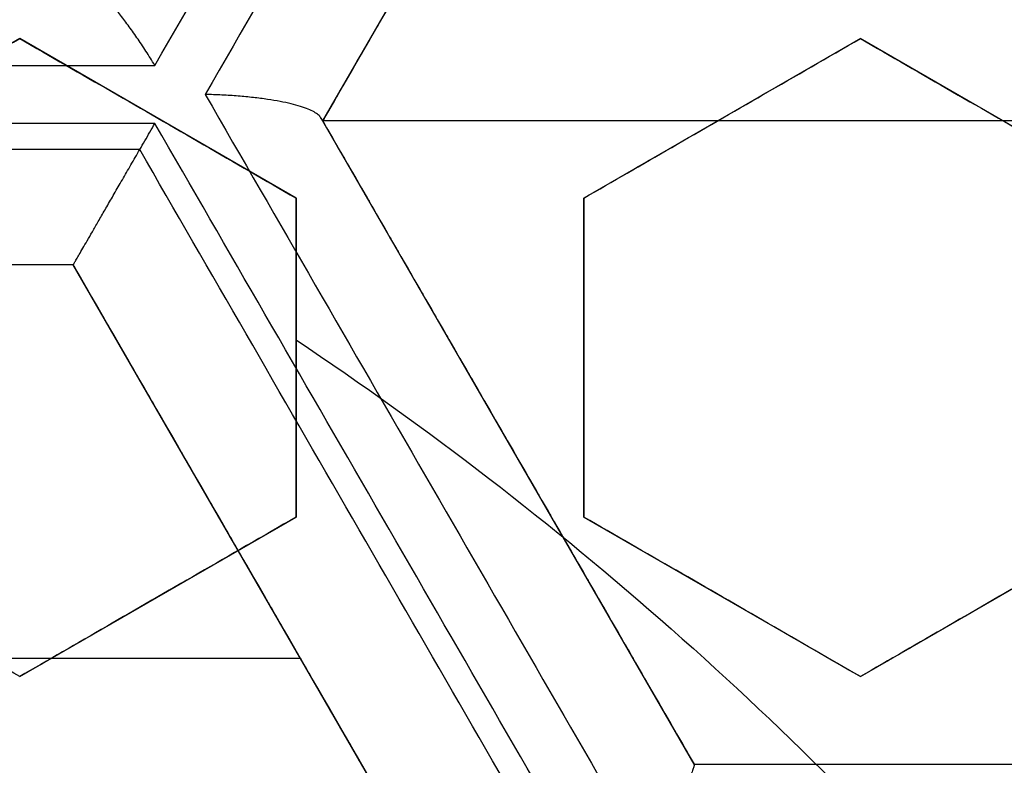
# Model space of a CAD drawing. Header units: centimetres. Extents: x -10 to 8.9, y -29.1 to -8.
# Tile 676 of 1035: x -6.404 to -6.3185, y -27.9875 to -27.9228. Entities that reach past the tile are written whole.
import ezdxf

# ---------------------------------------------------------------- set-up
doc = ezdxf.new("R2010")
doc.units = ezdxf.units.CM
doc.layers.add('Default', color=7, linetype='Continuous', true_color=0x000000)

msp = doc.modelspace()

# ---------------------------------------------------------------- linework, layer by layer
at = {"layer": 'Default'}
for p, q in [((-6.345448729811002, -27.87570680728, -1.1776682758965), (-6.37769872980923, -27.93156544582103, -1.1776682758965)), ((-6.403999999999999, -27.92440776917, 0.24084707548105), (-6.42799999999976, -27.93826417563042, 0.24084707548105)), ((-6.379999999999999, -27.93826417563, 0.2367202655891), (-6.403999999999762, -27.92440776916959, 0.2367202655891)), ((-6.330999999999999, -27.92440776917, 0.2268820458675), (-6.35499999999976, -27.93826417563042, 0.2268820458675)), ((-6.306999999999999, -27.93826417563, 0.2213469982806), (-6.330999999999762, -27.92440776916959, 0.2213469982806)), ((-6.39199999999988, -27.9313359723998, 0.210169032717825), (-6.39199999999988, -27.9313359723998, 0.2633779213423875)), ((-6.248698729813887, -27.931565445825, -1.065), (-6.377698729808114, -27.931565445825, -1.065)), ((-6.377698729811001, -27.93156544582, -1.182178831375), (-6.345448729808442, -27.98742408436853, -1.182178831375)), ((-6.342999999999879, -27.93133597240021, 0.2002930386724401), (-6.342999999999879, -27.93133597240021, 0.2535019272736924)), ((-6.318999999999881, -27.9313359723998, 0.1948370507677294), (-6.318999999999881, -27.9313359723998, 0.2480459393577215)), ((-6.38, -27.96597698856, 0.24084707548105), (-6.38, -27.93826417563, 0.24084707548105)), ((-6.355, -27.93826417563, 0.2355198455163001), (-6.355, -27.96597698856, 0.2355198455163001)), ((-6.399349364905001, -27.94406544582, -1.182769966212), (-6.463849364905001, -27.94406544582, -1.182769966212)), ((-6.367099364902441, -27.99992408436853, -1.182769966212), (-6.399349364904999, -27.94406544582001, -1.182769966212)), ((-6.38, -27.952120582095, 0.2142783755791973), (-6.38, -27.952120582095, 0.2674872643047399)), ((-6.355, -27.952120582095, 0.2089562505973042), (-6.355, -27.952120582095, 0.2621651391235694)), ((-6.36164604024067, -27.95936951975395, -1.296480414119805), (-6.36164604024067, -27.95936951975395, -1.065)), ((-6.404000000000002, -27.97983339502, 0.2495724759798), (-6.380000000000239, -27.96597698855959, 0.2495724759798)), ((-6.355000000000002, -27.96597698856, 0.2384880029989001), (-6.33100000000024, -27.97983339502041, 0.2384880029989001)), ((-6.331000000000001, -27.97983339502, 0.2325956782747), (-6.307000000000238, -27.96597698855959, 0.2325956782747)), ((-6.38322436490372, -27.97199476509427, -1.297681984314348), (-6.38322436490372, -27.97199476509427, -1.065)), ((-6.39200000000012, -27.9729051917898, 0.2229915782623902), (-6.39200000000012, -27.9729051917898, 0.2762004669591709)), ((-6.343000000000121, -27.97290519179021, 0.2119912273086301), (-6.343000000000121, -27.97290519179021, 0.2652001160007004)), ((-6.31900000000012, -27.9729051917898, 0.2059985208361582), (-6.31900000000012, -27.9729051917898, 0.259207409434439)), ((-6.379615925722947, -27.978244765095, -1.065), (-6.483582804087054, -27.978244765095, -1.065)), ((-6.345448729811, -27.98742408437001, -1.181881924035), (-6.280948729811, -27.98742408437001, -1.181881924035))]:
    msp.add_line(p, q, dxfattribs=at)
at = {"layer": 'Default', "extrusion": (0, 0, -1)}
for centre, radius, start, end in [((6.550000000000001, -28.205, -0.45), 0.9, 90, 270), ((6.550000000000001, -28.205, 0.3399975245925), 0.8999999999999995, 90, 270), ((6.550000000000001, -28.205, 1.15), 0.8550000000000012, 90, 270), ((6.550000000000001, -28.205, 0.82), 0.8250000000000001, 0, 180), ((6.550000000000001, -28.205, 1.03), 0.82, 0, 180), ((6.550000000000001, -28.205, 1.005), 0.795, 0, 180), ((6.550000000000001, -28.205, 1.005), 0.7825000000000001, 0, 180), ((6.550000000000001, -28.205, 0.5348786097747), 0.7584500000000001, 90, 180), ((6.550000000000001, -28.205, 0.895), 0.7575000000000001, 0, 180), ((6.550000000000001, -28.205, -0.2075), 0.75, 0, 180), ((6.550000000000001, -28.205, -0.2075), 0.7025000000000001, 0, 180), ((6.550000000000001, -28.205, -0.1825), 0.6775000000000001, 0, 180), ((6.550000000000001, -28.205, -0.1725), 0.6774999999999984, 0, 180), ((6.550000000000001, -28.205, -0.2), 0.6725, 0, 180), ((6.550000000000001, -28.205, -0.1625), 0.6725, 0, 180), ((6.550000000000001, -28.205, -0.2), 0.6367740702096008, 0, 180), ((6.550000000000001, -28.205, -0.1809807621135), 0.6125, 0, 180), ((6.550000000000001, -28.205, -0.195), 0.6075000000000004, 0, 180), ((6.550000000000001, -28.205, -0.1625), 0.6075, 0, 180), ((6.550000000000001, -28.205, 1.24), 0.6075, 0, 180), ((6.550000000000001, -28.205, 1.220980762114), 0.6075, 0, 180), ((6.550000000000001, -28.205, -0.4), 0.5999999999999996, 90, 270), ((6.550000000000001, -28.205, -0.18660444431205), 0.5500000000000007, 0, 180), ((6.550000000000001, -28.205, -0.2670254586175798), 0.3059784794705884, 123.7515214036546, 139.1643482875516), ((6.550000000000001, -28.205, -0.2344415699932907), 0.2493117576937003, 110.5247689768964, 129.4752310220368)]:
    msp.add_arc(centre, radius, start, end, dxfattribs=at)
at = {"layer": 'Default'}
for centre, radius, start, end in [((-6.550000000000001, -28.205, -0.82), 0.8349999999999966, 270, 90), ((-6.550000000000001, -28.205, -1.13), 0.8349999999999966, 270, 90), ((-6.550000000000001, -28.205, -0.9750000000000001), 0.8350000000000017, 270, 90), ((-6.550000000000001, -28.205, -0.845), 0.8250000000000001, 0, 180), ((-6.550000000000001, -28.205, -0.8325), 0.8249999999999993, 0, 180), ((-6.550000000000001, -28.205, -0.87), 0.8, 0, 180), ((-6.550000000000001, -28.205, -0.87), 0.7825000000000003, 0, 180), ((-6.550000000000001, -28.205, 0.35), 0.775, 270, 90), ((-6.550000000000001, -28.205, -0.1486250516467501), 0.7749999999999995, 270, 90), ((-6.550000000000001, -28.205, -0.9800000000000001), 0.7575000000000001, 0, 180), ((-6.550000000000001, -28.205, -0.9375), 0.7575000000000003, 0, 180), ((-6.550000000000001, -28.205, -0.53), 0.75, 0, 180), ((-6.550000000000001, -28.205, -0.1612499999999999), 0.75, 0, 74.77009621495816), ((-6.550000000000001, -28.205, 0.1625), 0.6775000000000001, 0, 180), ((-6.550000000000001, -28.205, 0.18125), 0.6724999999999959, 0, 180), ((-6.550000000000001, -28.205, -1.21), 0.67, 0, 180), ((-6.550000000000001, -28.205, -1.24), 0.6400000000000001, 0, 180), ((-6.549999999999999, -28.205, 0.2), 0.6367740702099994, 0, 180), ((-6.550000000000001, -28.205, 0.1625), 0.6231698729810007, 0, 180), ((-6.550000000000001, -28.205, 0.17875), 0.6074999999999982, 0, 180), ((-6.550000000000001, -28.205, -1.230490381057), 0.6074999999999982, 0, 180), ((-6.550000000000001, -28.205, 0.45), 0.6000000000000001, 270, 90), ((-6.550000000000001, -28.205, 0.35), 0.6000000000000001, 270, 90), ((-6.550000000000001, -28.205, 0.195), 0.55, 0, 180), ((-6.550000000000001, -28.205, 0.1782088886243), 0.55, 0, 180)]:
    msp.add_arc(centre, radius, start, end, dxfattribs=at)
at = {"layer": 'Default', "extrusion": (0.8660254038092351, -0.4999999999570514, -2.029222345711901e-10)}
msp.add_arc((-27.70124651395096, -0.1449999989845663, 8.427512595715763), 1.19999735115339, 285.4583052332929, 289.2956203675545, dxfattribs=at)
at = {"layer": 'Default', "extrusion": (-0.8660254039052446, 0.4999999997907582, 8.163752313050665e-10)}
msp.add_arc((27.70124651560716, -0.1449999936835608, -8.432554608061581), 1.199997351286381, 250.7043796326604, 254.5416947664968, dxfattribs=at)
at = {"layer": 'Default', "extrusion": (-0.8660254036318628, 0.500000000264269, -8.936686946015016e-10)}
msp.add_arc((27.70124651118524, -0.1450000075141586, -8.442533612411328), 1.18999737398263, 250.973880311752, 254.253077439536, dxfattribs=at)
at = {"layer": 'Default', "extrusion": (0, -1, 0)}
for centre, radius, start, end in [((-6.549999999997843, -0.1450000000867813, 27.92674666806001), 1.167293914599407, 273.9816108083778, 277.7662461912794), ((-6.5499999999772, -0.1450000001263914, 27.98742408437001), 1.171756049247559, 280.0535273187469, 283.2982842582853), ((-6.550000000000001, -0.145, 27.98742408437), 1.171756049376, 280.0535273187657, 283.2982842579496)]:
    msp.add_arc(centre, radius, start, end, dxfattribs=at)
at = {"layer": 'Default', "extrusion": (-0.8660254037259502, -0.5000000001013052, 1.001897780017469e-09)}
msp.add_arc((21.15124651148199, -0.1450000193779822, 19.49671306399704), 1.16729391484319, 262.2337538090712, 266.0183891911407, dxfattribs=at)
at = {"layer": 'Default', "extrusion": (0, 1, 0)}
for centre, radius, start, end in [((6.549999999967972, -0.1450000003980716, -27.93178868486), 1.168484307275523, 262.2417144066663, 266.0224519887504), ((6.550000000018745, -0.1449999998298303, -27.94406544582), 1.158746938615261, 262.5297327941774, 265.7362332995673)]:
    msp.add_arc(centre, radius, start, end, dxfattribs=at)
at = {"layer": 'Default', "extrusion": (0.8660254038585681, 0.499999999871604, 9.432287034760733e-10)}
msp.add_arc((-21.15124651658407, -0.144999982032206, -19.50175507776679), 1.168484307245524, 273.9775480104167, 277.7582855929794, dxfattribs=at)
at = {"layer": 'Default', "extrusion": (-0.8660254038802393, -0.4999999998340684, -1.961973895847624e-09)}
msp.add_arc((21.15124651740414, -0.1449999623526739, 19.48903183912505), 1.157566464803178, 262.5066395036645, 265.7328634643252, dxfattribs=at)
at = {"layer": 'Default', "extrusion": (-0.8660254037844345, -0.5000000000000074, 0)}
msp.add_arc((21.15124651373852, -0.145, 19.48903184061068), 1.157566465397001, 262.5066395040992, 265.7328634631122, dxfattribs=at)
at = {"layer": 'Default', "extrusion": (3.22347244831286e-07, 0.9999999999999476, 3.312438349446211e-08)}
msp.add_arc((6.549990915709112, -0.1449989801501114, -27.93406754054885), 1.168747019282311, 262.3085032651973, 265.9581269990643, dxfattribs=at)
at = {"layer": 'Default', "extrusion": (0.8660252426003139, 0.5000002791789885, 3.312371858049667e-08)}
msp.add_arc((-21.15124016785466, -0.1449990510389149, -19.50403864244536), 1.168747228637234, 274.0418733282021, 277.6914964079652, dxfattribs=at)
at = {"layer": 'Default', "extrusion": (0.8660254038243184, 0.4999999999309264, 3.308344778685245e-10)}
msp.add_arc((-21.15124651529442, -0.1449999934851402, -19.51403183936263), 1.158746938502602, 274.2637666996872, 277.4702672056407, dxfattribs=at)
at = {"layer": 'Default', "extrusion": (0.8660254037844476, 0.4999999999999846, 0)}
msp.add_arc((-21.15124651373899, -0.145, -19.51403184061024), 1.158746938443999, 274.2637666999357, 275.3930190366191, dxfattribs=at)
at = {"layer": 'Default'}
for points, degree in [([(-6.550000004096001, -27.30500495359, -1.129995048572), (-6.537465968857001, -27.30500495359, -1.129995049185), (-6.512386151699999, -27.30552127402, -1.129973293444), (-6.474783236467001, -27.3078854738, -1.129982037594), (-6.437304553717, -27.31181799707, -1.129979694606), (-6.399970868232, -27.3173257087, -1.129980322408), (-6.362926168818, -27.32438806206, -1.129980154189), (-6.326197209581, -27.3329983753, -1.129980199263), (-6.289861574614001, -27.34314050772, -1.129980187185), (-6.254013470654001, -27.35478489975, -1.129980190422), (-6.218660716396, -27.36792869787, -1.129980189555), (-6.183898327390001, -27.38253814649, -1.129980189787), (-6.149770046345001, -27.39859430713, -1.129980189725), (-6.116350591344, -27.41606289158, -1.129980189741), (-6.083707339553, -27.43490588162, -1.129980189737), (-6.051859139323, -27.45511347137, -1.129980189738), (-6.020892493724, -27.47663251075, -1.129980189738), (-5.990848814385, -27.49943348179, -1.129980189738), (-5.961791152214, -27.52346942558, -1.129980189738), (-5.933780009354, -27.54868705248, -1.129980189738), (-5.906829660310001, -27.5750745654, -1.129980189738), (-5.881013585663, -27.60256235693, -1.129980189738), (-5.856368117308, -27.63111066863, -1.129980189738), (-5.832942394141, -27.66066372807, -1.129980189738), (-5.810787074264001, -27.69115373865, -1.129980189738), (-5.789912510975, -27.72256746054, -1.129980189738), (-5.770375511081, -27.75482271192, -1.129980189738), (-5.752204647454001, -27.78787084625, -1.129980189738), (-5.735435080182, -27.8216495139, -1.129980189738), (-5.720103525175, -27.8560794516, -1.129980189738), (-5.706216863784, -27.89114626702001, -1.129980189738), (-5.693813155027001, -27.92675906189, -1.129980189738), (-5.682910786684, -27.96286272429, -1.129980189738), (-5.673530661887, -27.99939085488, -1.129980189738), (-5.665692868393, -28.03625586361, -1.129980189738), (-5.659400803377, -28.07344306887, -1.129980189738), (-5.654672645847, -28.11085723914, -1.129980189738), (-5.651515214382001, -28.14843802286, -1.129980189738), (-5.649934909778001, -28.18611932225, -1.129980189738), (-5.649933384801, -28.22380820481, -1.129980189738), (-5.65151069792, -28.26149020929, -1.129980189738), (-5.654665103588, -28.29907102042, -1.129980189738), (-5.659390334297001, -28.33648606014, -1.129980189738), (-5.665679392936, -28.37367347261, -1.129980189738), (-5.673514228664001, -28.41053911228, -1.129980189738), (-5.68289159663, -28.447068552, -1.129980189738), (-5.693791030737, -28.48317285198, -1.129980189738), (-5.706192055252, -28.51878703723, -1.129980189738), (-5.720075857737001, -28.5538547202, -1.129980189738), (-5.735404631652, -28.58828579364, -1.129980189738), (-5.752171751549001, -28.62206623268, -1.129980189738), (-5.770339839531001, -28.65511550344, -1.129980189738), (-5.78987442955, -28.68737253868, -1.129980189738), (-5.810746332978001, -28.71878763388, -1.129980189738), (-5.832899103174, -28.74927924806, -1.129980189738), (-5.85632282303, -28.77883458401, -1.129980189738), (-5.880965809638, -28.80738458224, -1.129980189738), (-5.906779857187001, -28.83487458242, -1.129980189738), (-5.933727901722, -28.86126400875, -1.129980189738), (-5.961736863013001, -28.88648372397, -1.129980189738), (-5.990793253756, -28.9105224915, -1.129980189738), (-6.020835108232, -28.93332580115, -1.129980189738), (-6.051800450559, -28.95484754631, -1.129980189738), (-6.083647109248, -28.97505764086, -1.129980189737), (-6.116288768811, -28.99390313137, -1.129980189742), (-6.149707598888, -29.01137470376, -1.129980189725), (-6.183834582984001, -29.02743347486, -1.129980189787), (-6.218595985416, -29.04204567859, -1.129980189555), (-6.253947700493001, -29.05519220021, -1.129980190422), (-6.289795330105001, -29.06683951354, -1.129980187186), (-6.326131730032, -29.07698483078, -1.129980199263), (-6.36285948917, -29.08559773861, -1.12998015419), (-6.399900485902, -29.09266234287, -1.129980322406), (-6.437231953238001, -29.0981728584, -1.129979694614), (-6.47471667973, -29.10210911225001, -1.129982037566), (-6.512339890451, -29.1044772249, -1.129973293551), (-6.537448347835, -29.10499504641, -1.129995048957), (-6.549999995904, -29.10499504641, -1.129995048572)], 3), ([(-6.550000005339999, -27.32500645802, -1.149993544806), (-6.537651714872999, -27.32500645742, -1.149993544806), (-6.512986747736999, -27.32554459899, -1.150002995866), (-6.476051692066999, -27.32787036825, -1.14999919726), (-6.439276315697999, -27.33175223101, -1.150000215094), (-6.402654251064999, -27.33717969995, -1.149999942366), (-6.366301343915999, -27.34414129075, -1.150000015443), (-6.330232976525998, -27.35263500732, -1.149999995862), (-6.294592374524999, -27.36262965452, -1.150000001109), (-6.259531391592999, -27.37406902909, -1.149999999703), (-6.225026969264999, -27.3869473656, -1.15000000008), (-6.191106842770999, -27.40125022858, -1.149999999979), (-6.157777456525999, -27.41697696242, -1.150000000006), (-6.125134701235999, -27.43408646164, -1.149999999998), (-6.093256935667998, -27.45253472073, -1.15), (-6.062162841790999, -27.47231088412, -1.15), (-6.031930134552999, -27.49336665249, -1.15), (-6.002594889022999, -27.51567691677, -1.15), (-5.974227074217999, -27.53918966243, -1.15), (-5.946891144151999, -27.56384678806, -1.15), (-5.920598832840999, -27.58963664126, -1.15), (-5.895416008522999, -27.61649551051, -1.15), (-5.871372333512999, -27.64439091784, -1.15), (-5.848517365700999, -27.67326728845, -1.15), (-5.826900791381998, -27.7030584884, -1.15), (-5.806533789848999, -27.73375047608, -1.15), (-5.787472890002, -27.76526110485, -1.15), (-5.76974489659, -27.79754437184, -1.15), (-5.753383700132, -27.83054026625, -1.15), (-5.738424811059, -27.86417236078, -1.15), (-5.724875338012, -27.89842624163, -1.15), (-5.71277321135, -27.93321101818, -1.15), (-5.702135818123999, -27.96847408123, -1.15), (-5.692983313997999, -28.00415159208, -1.15), (-5.68533537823, -28.04015809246, -1.15), (-5.679195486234, -28.07647885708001, -1.15), (-5.674581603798, -28.11301879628, -1.15), (-5.67150000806, -28.14971971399, -1.15), (-5.669956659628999, -28.18652113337, -1.15), (-5.669953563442, -28.22333487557, -1.15), (-5.671491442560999, -28.26014682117, -1.15), (-5.674568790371, -28.29686076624, -1.15), (-5.679179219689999, -28.33341174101, -1.15), (-5.685316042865, -28.36974098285, -1.15), (-5.692961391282, -28.40575529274, -1.15), (-5.702112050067, -28.44144108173, -1.15), (-5.712748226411, -28.47671239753, -1.15), (-5.724850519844, -28.511507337, -1.15), (-5.738400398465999, -28.54576972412, -1.15), (-5.753358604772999, -28.57940639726, -1.15), (-5.769717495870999, -28.61240308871, -1.15), (-5.787441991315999, -28.6446852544, -1.15), (-5.806500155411, -28.6761964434, -1.15), (-5.826864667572, -28.70688945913, -1.15), (-5.848479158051, -28.73668231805, -1.15), (-5.871332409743, -28.76556074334, -1.15), (-5.895372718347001, -28.79345624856, -1.15), (-5.920549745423, -28.82031302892, -1.15), (-5.946837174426, -28.84610244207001, -1.15), (-5.974176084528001, -28.8707665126, -1.15), (-6.002558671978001, -28.89429476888, -1.15), (-6.031913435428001, -28.9166216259, -1.15), (-6.062165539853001, -28.9376912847, -1.15), (-6.093277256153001, -28.95747792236, -1.15), (-6.125171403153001, -28.97593404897, -1.149999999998), (-6.157830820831, -28.99304986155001, -1.150000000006), (-6.191177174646, -29.0087814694, -1.149999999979), (-6.225118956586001, -29.02308952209, -1.15000000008), (-6.25964571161, -29.03597120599, -1.149999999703), (-6.294721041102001, -29.04740944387, -1.150000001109), (-6.330363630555, -29.05739860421, -1.149999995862), (-6.366429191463, -29.06588597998, -1.150000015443), (-6.40278818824, -29.07284313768, -1.149999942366), (-6.439415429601, -29.07826537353, -1.150000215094), (-6.476180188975, -29.08214014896, -1.14999919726), (-6.513077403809, -29.08445837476, -1.150002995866), (-6.537686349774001, -29.08499354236, -1.149993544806), (-6.54999999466, -29.08499354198, -1.149993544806)], 3), ([(-6.549999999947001, -27.42838343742, -0.7616165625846), (-6.538747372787, -27.42824483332, -0.7617551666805), (-6.516204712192, -27.42845367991, -0.7620351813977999), (-6.482313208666, -27.43024072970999, -0.7624632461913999), (-6.448493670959, -27.43350371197, -0.7628974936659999), (-6.414786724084, -27.43824561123, -0.763337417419), (-6.381352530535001, -27.44444544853, -0.7637809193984), (-6.348201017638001, -27.45209983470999, -0.7642278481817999), (-6.315445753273, -27.46118216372, -0.764676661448), (-6.283108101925, -27.47168408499, -0.7651270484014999), (-6.251249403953, -27.48358745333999, -0.7655781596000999), (-6.219910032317, -27.49687984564, -0.766029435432), (-6.189177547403, -27.51152847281, -0.7664796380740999), (-6.159225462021, -27.52744172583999, -0.7669261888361), (-6.130017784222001, -27.54461827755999, -0.7673695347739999), (-6.101215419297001, -27.56329288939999, -0.7678150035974), (-6.073286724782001, -27.58321536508, -0.7682556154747), (-6.047409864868, -27.60344005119, -0.7686723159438), (-6.024707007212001, -27.6227118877, -0.7690451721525), (-6.004504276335, -27.64114310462, -0.7693833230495), (-5.984998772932, -27.66020157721, -0.7697151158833), (-5.965776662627, -27.68034635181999, -0.7700594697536), (-5.947249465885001, -27.70119728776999, -0.7704083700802), (-5.929608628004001, -27.72252886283, -0.7707584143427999), (-5.913139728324, -27.74390244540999, -0.7711027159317), (-5.896745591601, -27.76673460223, -0.7714641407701), (-5.879471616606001, -27.79280128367, -0.7718690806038), (-5.862185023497, -27.82140181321, -0.7723044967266), (-5.845650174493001, -27.85166194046, -0.7727558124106), (-5.830525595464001, -27.88248582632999, -0.7732063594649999), (-5.816816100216, -27.91378163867, -0.7736550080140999), (-5.804432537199, -27.94575507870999, -0.7741047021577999), (-5.793443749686, -27.97826360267, -0.7745533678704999), (-5.783885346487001, -28.01119863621, -0.7749995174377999), (-5.775776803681, -28.04447658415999, -0.7754420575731), (-5.769121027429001, -28.07806966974, -0.7758806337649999), (-5.763924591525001, -28.11195605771, -0.7763150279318), (-5.760204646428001, -28.14606329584, -0.7767440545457), (-5.75797080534, -28.18027120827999, -0.7771671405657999), (-5.757226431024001, -28.21470555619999, -0.7775824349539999), (-5.757979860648, -28.24925848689, -0.7780047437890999), (-5.760231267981, -28.28374168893, -0.7784336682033), (-5.763975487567, -28.31808767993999, -0.7788678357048), (-5.769197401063, -28.35219385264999, -0.7793060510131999), (-5.775894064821, -28.38605939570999, -0.7797482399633), (-5.784064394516, -28.41964983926, -0.7801939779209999), (-5.793686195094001, -28.45285785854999, -0.7806418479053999), (-5.804730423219, -28.48558927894, -0.781090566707), (-5.817164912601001, -28.51776854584, -0.7815390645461), (-5.830995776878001, -28.54941158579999, -0.7819875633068), (-5.846175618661, -28.5804064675, -0.7824344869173), (-5.862691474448, -28.61072888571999, -0.7828794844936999), (-5.880499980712, -28.64029706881, -0.7833213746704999), (-5.899571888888, -28.66906635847, -0.7837594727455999), (-5.91989141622, -28.69700629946, -0.7841934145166), (-5.941356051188, -28.72398166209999, -0.7846208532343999), (-5.963982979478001, -28.75002327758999, -0.7850431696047), (-5.987781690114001, -28.77512537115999, -0.7854569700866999), (-6.012782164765, -28.7993101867, -0.7858765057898), (-6.03884161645, -28.82242111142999, -0.7863039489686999), (-6.065837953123, -28.84435183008, -0.786736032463), (-6.093752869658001, -28.86509285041, -0.7871728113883), (-6.122529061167, -28.88460275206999, -0.7876132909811), (-6.15214747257, -28.90286625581, -0.7880571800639), (-6.18250003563, -28.91981717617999, -0.7885028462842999), (-6.213581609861, -28.93545322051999, -0.7889502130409), (-6.245293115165, -28.94972306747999, -0.7893978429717), (-6.277594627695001, -28.96261096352, -0.7898451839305), (-6.310433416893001, -28.97409375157, -0.790291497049), (-6.343717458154, -28.98414082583, -0.7907355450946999), (-6.377431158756, -28.99274659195, -0.7911771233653), (-6.411455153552, -28.99988067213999, -0.7916146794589), (-6.445763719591, -29.00553981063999, -0.7920479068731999), (-6.480290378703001, -29.00971218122, -0.7924759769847), (-6.515041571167, -29.01239375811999, -0.7928989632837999), (-6.538334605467, -29.01317723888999, -0.7931772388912), (-6.549999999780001, -29.01331529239, -0.7933152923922)], 3), ([(-6.550000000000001, -28.98, -0.6472501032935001), (-6.538733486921, -28.98, -0.6470307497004), (-6.516189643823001, -28.97950872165, -0.6465878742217), (-6.482389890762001, -28.97729300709, -0.6459119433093), (-6.448718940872, -28.97360204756, -0.6452266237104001), (-6.415286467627, -28.96845141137, -0.6445341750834), (-6.382136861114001, -28.9618541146, -0.6438355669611), (-6.349274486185, -28.95380935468, -0.6431308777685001), (-6.316821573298, -28.94434696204, -0.6424227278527), (-6.284787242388, -28.93346993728, -0.6417113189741), (-6.253280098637, -28.92121449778, -0.6409990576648), (-6.222324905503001, -28.90759197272, -0.6402865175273), (-6.191987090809, -28.89262837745, -0.6395751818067), (-6.162348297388, -28.87636610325, -0.6388669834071), (-6.133423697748, -28.85881215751, -0.6381622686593), (-6.1053183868, -28.84003103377, -0.6374636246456), (-6.07803369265, -28.82002363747, -0.6367710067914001), (-6.051669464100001, -28.7988625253, -0.6360872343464), (-6.026237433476, -28.77655854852, -0.6354115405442), (-6.001809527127, -28.75317251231, -0.6347498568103), (-5.978430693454, -28.72875070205, -0.6340883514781), (-5.956125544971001, -28.70331637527, -0.6334126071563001), (-5.934966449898, -28.67695331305, -0.6327288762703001), (-5.914960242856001, -28.6496691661, -0.6320362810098), (-5.896181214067, -28.62156563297, -0.6313376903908), (-5.878632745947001, -28.59264971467, -0.6306331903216), (-5.862367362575, -28.56300470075, -0.6299248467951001), (-5.847408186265, -28.53267528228, -0.629213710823), (-5.833784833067, -28.50171815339, -0.6285011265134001), (-5.821532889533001, -28.47022030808, -0.6277890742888), (-5.8106490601, -28.43816826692, -0.6270772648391), (-5.801170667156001, -28.40565376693, -0.6263677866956), (-5.793124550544, -28.37276766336, -0.6256626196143), (-5.786530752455, -28.33961176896, -0.6249639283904), (-5.78138744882, -28.30619858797, -0.6242718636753), (-5.777701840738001, -28.27254822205, -0.6235871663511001), (-5.775489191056, -28.23876096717, -0.6229108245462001), (-5.774754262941, -28.20494234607, -0.6222489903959), (-5.775493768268, -28.17114853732, -0.6215875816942), (-5.777706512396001, -28.13740264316, -0.6209120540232), (-5.781393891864, -28.10374893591, -0.6202272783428), (-5.786546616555, -28.07029563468, -0.6195343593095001), (-5.793145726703, -28.0371388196, -0.6188356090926), (-5.801183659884, -28.00430073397, -0.6181314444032), (-5.810652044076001, -27.97182316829, -0.6174227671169), (-5.821536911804, -27.93976765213, -0.6167108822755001), (-5.833799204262, -27.90824671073, -0.6159982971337), (-5.847421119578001, -27.87729763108, -0.615285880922), (-5.862376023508, -27.84697847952, -0.6145749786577), (-5.878652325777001, -27.8173156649, -0.613866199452), (-5.896211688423, -27.78838626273, -0.6131613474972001), (-5.914995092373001, -27.76028113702, -0.6124626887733), (-5.934999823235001, -27.73300334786, -0.6117702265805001), (-5.956160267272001, -27.70664206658, -0.6110865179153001), (-5.978475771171, -27.68119987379, -0.6104105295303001), (-6.001860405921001, -27.6567765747, -0.6097489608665), (-6.026289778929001, -27.63339360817, -0.6090872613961), (-6.051718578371, -27.61109628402, -0.6084116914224), (-6.078088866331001, -27.58993391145, -0.6077277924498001), (-6.105377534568, -27.56992754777, -0.6070351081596), (-6.133484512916, -27.55114909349, -0.6063364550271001), (-6.162412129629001, -27.53359698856, -0.6056316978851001), (-6.192055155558, -27.51733618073, -0.6049234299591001), (-6.222391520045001, -27.50237706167, -0.6042121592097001), (-6.253344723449, -27.48875867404, -0.6034996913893), (-6.284863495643, -27.47650207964, -0.6027871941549), (-6.316910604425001, -27.46562484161, -0.6020755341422), (-6.349366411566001, -27.45616608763, -0.6013673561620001), (-6.382222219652, -27.44812703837, -0.6006628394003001), (-6.415376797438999, -27.44153241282, -0.5999641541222), (-6.448824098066, -27.43638416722, -0.5992714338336), (-6.482460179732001, -27.43270175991, -0.5985868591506), (-6.516196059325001, -27.43049163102, -0.5979122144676), (-6.538732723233, -27.43, -0.5974694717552), (-6.550000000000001, -27.43, -0.5972501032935)], 3), ([(-6.345448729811, -27.87570680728, -1.065), (-6.361573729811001, -27.90363612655, -1.065), (-6.377698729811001, -27.93156544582, -1.065)], 2), ([(-6.392261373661, -27.92674666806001, -1.301587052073), (-6.392518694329, -27.92632462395, -1.301520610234), (-6.393037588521, -27.92549872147, -1.301334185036), (-6.393822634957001, -27.92432296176, -1.30089839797), (-6.394591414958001, -27.92324258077, -1.300323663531), (-6.395340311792, -27.92226026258, -1.299617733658), (-6.396051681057, -27.92139785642, -1.298800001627), (-6.396707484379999, -27.92067242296, -1.297901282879), (-6.397310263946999, -27.9200768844, -1.296927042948), (-6.397848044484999, -27.91961975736, -1.295903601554), (-6.398317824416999, -27.91929784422, -1.294848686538), (-6.398722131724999, -27.91910623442, -1.293763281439), (-6.398942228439, -27.91906544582, -1.293040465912), (-6.399040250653, -27.91906544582, -1.29268082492)], 3), ([(-6.428000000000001, -27.93826417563, 0.2184267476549), (-6.425496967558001, -27.93681904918, 0.2175694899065), (-6.420381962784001, -27.9338658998, 0.2158071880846), (-6.412405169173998, -27.92926049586, 0.2130266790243), (-6.406840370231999, -27.92604765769, 0.2110651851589), (-6.404, -27.92440776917, 0.2100585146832)], 3), ([(-6.428000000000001, -27.93826417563, 0.2716356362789), (-6.425493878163, -27.93681726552, 0.2707773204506), (-6.42037475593, -27.93386173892, 0.2690135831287), (-6.412397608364, -27.92925613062, 0.266232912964), (-6.406837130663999, -27.92604578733, 0.2642729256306), (-6.404, -27.92440776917, 0.2632674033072)], 3), ([(-6.404, -27.92440776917, 0.2632674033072), (-6.404, -27.92440776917, 0.2366629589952), (-6.404, -27.92440776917, 0.2100585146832)], 2), ([(-6.404, -27.92440776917, 0.2100585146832), (-6.401333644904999, -27.92594719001, 0.2101076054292), (-6.396000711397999, -27.9290261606, 0.2101731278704), (-6.387999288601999, -27.93364578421, 0.2101731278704), (-6.382666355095, -27.9367247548, 0.2101076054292), (-6.379999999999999, -27.93826417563, 0.2100585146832)], 3), ([(-6.404, -27.92440776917, 0.2632674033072), (-6.401333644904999, -27.92594719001, 0.2633164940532), (-6.396000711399, -27.9290261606, 0.263382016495), (-6.387999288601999, -27.93364578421, 0.263382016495), (-6.382666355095, -27.9367247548, 0.2633164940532), (-6.379999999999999, -27.93826417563, 0.2632674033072)], 3), ([(-6.355, -27.93826417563, 0.2049229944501), (-6.352525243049, -27.93683537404, 0.2039715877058), (-6.347447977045, -27.93390401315, 0.2020152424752), (-6.339471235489, -27.92929863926, 0.1989278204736), (-6.333868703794, -27.92606401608, 0.1967498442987), (-6.331, -27.92440776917, 0.1956322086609)], 3), ([(-6.355, -27.93826417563, 0.2581318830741), (-6.352523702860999, -27.93683448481, 0.2571798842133), (-6.347444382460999, -27.93390193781, 0.2552227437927), (-6.339467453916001, -27.92929645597, 0.2521352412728), (-6.333867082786, -27.92606308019, 0.2499581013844), (-6.331, -27.92440776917, 0.2488410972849)], 3), ([(-6.331, -27.92440776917, 0.2488410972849), (-6.331, -27.92440776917, 0.2222366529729), (-6.331, -27.92440776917, 0.1956322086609)], 2), ([(-6.331, -27.92440776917, 0.1956322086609), (-6.328329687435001, -27.92594947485, 0.1954765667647), (-6.322991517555, -27.92903146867, 0.1951368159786), (-6.314992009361, -27.93364998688, 0.1945430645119), (-6.309663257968, -27.93672654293, 0.1940919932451), (-6.307, -27.93826417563, 0.1938528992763)], 3), ([(-6.331, -27.92440776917, 0.2488410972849), (-6.328329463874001, -27.92594960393, 0.2486854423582), (-6.322990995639, -27.92903177, 0.2483456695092), (-6.314991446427, -27.93365031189, 0.2477519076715), (-6.309663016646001, -27.93672668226, 0.2473008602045), (-6.307, -27.93826417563, 0.2470617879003)], 3), ([(-6.377853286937, -27.93129774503, -1.29268082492), (-6.377902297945, -27.93121285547, -1.293040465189), (-6.378047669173, -27.93104264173, -1.2937632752), (-6.378415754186, -27.93078831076, -1.294848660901), (-6.378929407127, -27.93054243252, -1.295903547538), (-6.379594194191, -27.93030525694, -1.296927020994), (-6.38041133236, -27.93008100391, -1.297901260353), (-6.381367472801, -27.92987577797, -1.298799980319), (-6.382470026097, -27.92969091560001, -1.299617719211), (-6.383695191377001, -27.92953350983, -1.300323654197), (-6.385015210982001, -27.92940791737, -1.300898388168), (-6.386425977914, -27.92931592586, -1.301334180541), (-6.387400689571, -27.92927950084, -1.301520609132), (-6.38789485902, -27.92926767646, -1.301587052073)], 3), ([(-6.393575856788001, -27.93406543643, -1.303231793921), (-6.393429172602, -27.93381137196, -1.303211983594), (-6.393135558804, -27.93330281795, -1.303152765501), (-6.392695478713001, -27.93254057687, -1.303004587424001), (-6.392405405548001, -27.93203815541, -1.302866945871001), (-6.392261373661, -27.93178868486, -1.302788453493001)], 3), ([(-6.377698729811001, -27.93156544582, -1.290336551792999), (-6.377698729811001, -27.93156544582, -1.290609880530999), (-6.377710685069, -27.93154473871, -1.291147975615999), (-6.377762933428, -27.9314542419, -1.291930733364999), (-6.377819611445, -27.93135607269, -1.292433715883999), (-6.377853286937, -27.93129774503, -1.29268082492)], 3), ([(-6.377698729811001, -27.93156544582, -1.065), (-6.361573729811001, -27.959494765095, -1.065), (-6.345448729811, -27.98742408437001, -1.065)], 2), ([(-6.377698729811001, -27.93156544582, -1.290336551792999), (-6.377698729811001, -27.93156544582, -1.1776682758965), (-6.377698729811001, -27.93156544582, -1.065)], 2), ([(-6.399349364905, -27.94406544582, -1.293912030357), (-6.399349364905, -27.94406544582, -1.294295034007), (-6.399324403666, -27.94402221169, -1.295057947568), (-6.399211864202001, -27.94382728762, -1.29618108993), (-6.399026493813, -27.94350621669, -1.297260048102), (-6.398772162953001, -27.94306570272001, -1.298282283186), (-6.398443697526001, -27.94249678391, -1.299259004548), (-6.398043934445, -27.94180437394, -1.300164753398), (-6.397579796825, -27.941000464, -1.300979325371), (-6.397043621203, -27.94007178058, -1.301704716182), (-6.396442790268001, -27.93903111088, -1.302313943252), (-6.395793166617, -27.93790592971, -1.302784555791), (-6.395092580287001, -27.93669247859, -1.303110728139), (-6.394348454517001, -27.93540361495, -1.303274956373), (-6.39383539, -27.93451496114, -1.303266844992), (-6.393575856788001, -27.93406543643, -1.303231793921)], 3), ([(-6.379999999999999, -27.93826417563, 0.2100585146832), (-6.379999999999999, -27.94154021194, 0.2110640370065), (-6.379999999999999, -27.94796089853, 0.2130240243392), (-6.379999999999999, -27.95717211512, 0.2158046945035), (-6.379999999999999, -27.96308316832, 0.2175684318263), (-6.379999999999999, -27.96597698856, 0.2184267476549)], 3), ([(-6.379999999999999, -27.93826417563, 0.2100585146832), (-6.379999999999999, -27.93826417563, 0.2366629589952), (-6.379999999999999, -27.93826417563, 0.2632674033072)], 2), ([(-6.379999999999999, -27.93826417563, 0.2632674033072), (-6.379999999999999, -27.94154395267, 0.2642740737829), (-6.379999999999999, -27.947969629, 0.2662355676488), (-6.379999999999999, -27.95718043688, 0.269016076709), (-6.379999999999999, -27.96308673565, 0.2707783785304), (-6.379999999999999, -27.96597698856, 0.2716356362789)], 3), ([(-6.355, -27.93826417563, 0.2581318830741), (-6.355, -27.93826417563, 0.2315274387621), (-6.355, -27.93826417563, 0.2049229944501)], 2), ([(-6.355, -27.96597698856, 0.2129078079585), (-6.355, -27.96305654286, 0.2120841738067), (-6.355, -27.95710996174, 0.2103950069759), (-6.355, -27.94789455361, 0.2077404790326), (-6.355, -27.94151176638, 0.2058772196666), (-6.355, -27.93826417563, 0.2049229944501)], 3), ([(-6.355, -27.96597698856, 0.2661166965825), (-6.355, -27.96305307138, 0.2652920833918), (-6.355, -27.95710186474, 0.2636015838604), (-6.355, -27.94788610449, 0.2609469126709), (-6.355, -27.9415081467, 0.2590850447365), (-6.355, -27.93826417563, 0.2581318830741)], 3), ([(-6.399349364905, -27.94406544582, -1.065), (-6.431599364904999, -27.94406544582, -1.065), (-6.463849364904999, -27.94406544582, -1.065)], 2), ([(-6.399349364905, -27.94406544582, -1.065), (-6.399349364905, -27.94406544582, -1.1794560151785), (-6.399349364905, -27.94406544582, -1.293912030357)], 2), ([(-6.367099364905, -27.99992408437, -1.065), (-6.383224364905, -27.971994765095, -1.065), (-6.399349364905, -27.94406544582, -1.065)], 2), ([(-6.404, -27.97983339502, 0.2275093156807), (-6.406666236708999, -27.97829404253, 0.2275671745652), (-6.411999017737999, -27.97521515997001, 0.2276444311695), (-6.420000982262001, -27.9705952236, 0.2276444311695), (-6.425333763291, -27.96751634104, 0.2275671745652), (-6.428000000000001, -27.96597698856, 0.2275093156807)], 3), ([(-6.404, -27.97983339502, 0.2807182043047), (-6.406666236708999, -27.97829404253, 0.2807760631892), (-6.411999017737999, -27.97521515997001, 0.2808533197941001), (-6.420000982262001, -27.9705952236, 0.2808533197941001), (-6.425333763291, -27.96751634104, 0.2807760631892), (-6.428000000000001, -27.96597698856, 0.2807182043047)], 3), ([(-6.379999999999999, -27.96597698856, 0.2184267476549), (-6.382898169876, -27.96765024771, 0.2195344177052), (-6.388539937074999, -27.97090752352, 0.2216834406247), (-6.396507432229, -27.975507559, 0.2246978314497), (-6.401550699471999, -27.9784192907, 0.2265924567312), (-6.404, -27.97983339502, 0.2275093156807)], 3), ([(-6.379999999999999, -27.96597698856, 0.2716356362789), (-6.382901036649, -27.96765190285, 0.2727444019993), (-6.388546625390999, -27.97091138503, 0.2748948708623), (-6.396513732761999, -27.97551119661, 0.2779090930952), (-6.401553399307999, -27.97842084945, 0.2798023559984), (-6.404, -27.97983339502, 0.2807182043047)], 3), ([(-6.379999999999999, -27.96597698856, 0.2716356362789), (-6.379999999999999, -27.96597698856, 0.2450311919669), (-6.379999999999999, -27.96597698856, 0.2184267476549)], 2), ([(-6.355, -27.96597698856, 0.2661166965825), (-6.355, -27.96597698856, 0.2395122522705), (-6.355, -27.96597698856, 0.2129078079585)], 2), ([(-6.331, -27.97983339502, 0.2108593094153), (-6.333662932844, -27.97829595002, 0.2111339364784), (-6.338991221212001, -27.9752196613, 0.2116525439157), (-6.346990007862, -27.97060155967, 0.2123362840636), (-6.352329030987, -27.96751907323, 0.2127281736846), (-6.355, -27.96597698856, 0.2129078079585)], 3), ([(-6.331, -27.97983339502, 0.2640681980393), (-6.333663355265, -27.97829570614, 0.2643428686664), (-6.338992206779, -27.97521909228, 0.2648615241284), (-6.346990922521, -27.97060103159, 0.2655452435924), (-6.352329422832, -27.967518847, 0.265937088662), (-6.355, -27.96597698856, 0.2661166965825)], 3), ([(-6.307, -27.96597698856, 0.2011231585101), (-6.309848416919, -27.96762152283, 0.2022820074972), (-6.315424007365, -27.97084059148, 0.2045481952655), (-6.323414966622, -27.97545417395, 0.2077897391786), (-6.328511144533, -27.97839645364, 0.2098527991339), (-6.331, -27.97983339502, 0.2108593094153)], 3), ([(-6.307, -27.96597698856, 0.254332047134), (-6.309845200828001, -27.96761966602, 0.2554895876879), (-6.315416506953, -27.97083626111, 0.2577540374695), (-6.323407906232, -27.97545009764, 0.2609957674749), (-6.328508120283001, -27.97839470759, 0.2630604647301), (-6.331, -27.97983339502, 0.2640681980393)], 3), ([(-6.404, -27.97983339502, 0.2807182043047), (-6.404, -27.97983339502, 0.2541137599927), (-6.404, -27.97983339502, 0.2275093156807)], 2), ([(-6.331, -27.97983339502, 0.2640681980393), (-6.331, -27.97983339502, 0.2374637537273), (-6.331, -27.97983339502, 0.2108593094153)], 2), ([(-6.345438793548, -27.98744129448, -1.29935766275), (-6.345426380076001, -27.98746279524, -1.299727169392), (-6.345424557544, -27.98754633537, -1.300475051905), (-6.345496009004, -27.98780114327, -1.301614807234), (-6.345642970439, -27.9881839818, -1.302740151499), (-6.345868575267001, -27.98870018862, -1.303850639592), (-6.346175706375, -27.98935268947, -1.304928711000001), (-6.346560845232, -27.99013216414, -1.305946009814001), (-6.3470285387, -27.99104580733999, -1.306897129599), (-6.347570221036, -27.99207489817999, -1.307747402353), (-6.348173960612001, -27.99319622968, -1.308473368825), (-6.348838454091, -27.99440653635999, -1.309066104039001), (-6.349309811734, -27.99525015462, -1.309357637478), (-6.349551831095, -27.99567974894, -1.309476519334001)], 3), ([(-6.345448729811, -27.98742408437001, -1.065), (-6.313198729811, -27.98742408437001, -1.065), (-6.280948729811, -27.98742408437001, -1.065)], 2), ([(-6.345448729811, -27.98742408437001, -1.065), (-6.345448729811, -27.98742408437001, -1.181881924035), (-6.345448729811, -27.98742408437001, -1.29876384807)], 2), ([(-6.345438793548, -27.98744129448, -1.29935766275), (-6.345440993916, -27.98743748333, -1.299292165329), (-6.345444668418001, -27.98743111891, -1.299160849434), (-6.345447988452, -27.98742536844, -1.298962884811), (-6.345448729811, -27.98742408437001, -1.298830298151), (-6.345448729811, -27.98742408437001, -1.29876384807)], 3)]:
    msp.add_open_spline(points, degree=degree, dxfattribs=at)
for points, knots in [([(-5.978187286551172, -27.65671795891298, -0.8200013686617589), (-5.982028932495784, -27.65271221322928, -0.8198943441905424), (-6.0036866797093, -27.63059904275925, -0.8192981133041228), (-6.045434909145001, -27.592650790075, -0.8182125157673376), (-6.107814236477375, -27.54614199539, -0.81665422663), (-6.1750504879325, -27.505673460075, -0.8150551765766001), (-6.246341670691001, -27.47188979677, -0.8134306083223), (-6.320641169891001, -27.445368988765, -0.8118060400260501), (-6.396800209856, -27.42644239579, -0.8102069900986), (-6.473795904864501, -27.415221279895, -0.8086487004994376), (-6.550005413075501, -27.41158862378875, -0.8071806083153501), (-6.626214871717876, -27.415222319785, -0.8057125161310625), (-6.703210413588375, -27.42644448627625, -0.8041542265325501), (-6.779369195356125, -27.44537211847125, -0.8025551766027), (-6.853668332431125, -27.4718939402, -0.8009306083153), (-6.924959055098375, -27.50567857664, -0.7993060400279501), (-6.992194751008, -27.54614802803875, -0.7977069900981), (-7.054573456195, -27.59265767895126, -0.79614870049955), (-7.111030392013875, -27.64397726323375, -0.7946806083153), (-7.1623492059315, -27.700434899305, -0.7932125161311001), (-7.2088580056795, -27.762814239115, -0.7916542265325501), (-7.249326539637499, -27.83005048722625, -0.7900551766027), (-7.2831102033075, -27.90134167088, -0.7884306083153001), (-7.309631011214, -27.97564116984, -0.78680604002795), (-7.328557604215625, -28.05180020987, -0.7852069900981), (-7.339778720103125, -28.12879590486, -0.78364870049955), (-7.343411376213, -28.205005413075, -0.7821806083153), (-7.339777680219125, -28.28121487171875, -0.7807125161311), (-7.328555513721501, -28.358210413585, -0.77915422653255), (-7.314570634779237, -28.41448112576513, -0.7779727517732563), (-7.305021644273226, -28.4449068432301, -0.7773179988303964), (-7.303262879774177, -28.4503068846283, -0.7772012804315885)], [9.275203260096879, 9.275203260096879, 9.275203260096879, 9.275203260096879, 9.451340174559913, 10.25789556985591, 11.0644509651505, 11.8710063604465, 12.67756175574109, 13.48411715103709, 14.29067254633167, 15.09722794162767, 15.90378333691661, 16.71033873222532, 17.5168941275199, 18.32344952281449, 19.13000491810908, 19.93656031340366, 20.74311570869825, 21.54967110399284, 22.35622649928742, 23.16278189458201, 23.9693372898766, 24.77589268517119, 25.58244808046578, 26.38900347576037, 27.19555887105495, 28.00211426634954, 28.80866966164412, 29.61522505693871, 30.4217804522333, 31.228335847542, 31.40302071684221, 31.40302071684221, 31.40302071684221, 31.40302071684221]), ([(-6.550000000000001, -27.43, -0.662549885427), (-6.538709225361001, -27.43, -0.662769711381), (-6.516127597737, -27.43049355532, -0.6632133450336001), (-6.48231956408, -27.43271317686, -0.663889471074), (-6.448640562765, -27.43640787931, -0.6645749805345), (-6.415154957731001, -27.4415706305, -0.6652685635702), (-6.381926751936, -27.44819158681, -0.6659688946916), (-6.349019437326, -27.45625811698, -0.6666746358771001), (-6.316495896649, -27.46575482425, -0.6673844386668), (-6.28441829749, -27.47666356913, -0.6680969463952), (-6.252847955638, -27.48896350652, -0.6688107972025), (-6.221845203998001, -27.50263113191, -0.6695246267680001), (-6.191469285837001, -27.51764032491, -0.6702370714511), (-6.161778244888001, -27.53396239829, -0.6709467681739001), (-6.132828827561, -27.55156614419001, -0.6716523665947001), (-6.104676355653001, -27.57041790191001, -0.6723524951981), (-6.077374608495, -27.59048163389, -0.6730459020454), (-6.050975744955, -27.61171897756, -0.6737309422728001), (-6.025530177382, -27.6340893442, -0.6744075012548), (-6.00108657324, -27.65754989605, -0.6750698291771), (-5.977691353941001, -27.68205603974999, -0.6757333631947), (-5.955388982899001, -27.7075612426, -0.6764104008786), (-5.934222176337, -27.73401671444, -0.6770960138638), (-5.914231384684, -27.76137194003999, -0.6777898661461), (-5.895454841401, -27.78957464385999, -0.6784903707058), (-5.877928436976, -27.81857095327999, -0.6791962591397), (-5.861685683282, -27.84830545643, -0.6799061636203), (-5.846757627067, -27.87872134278, -0.6806187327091), (-5.833172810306, -27.90976047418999, -0.681332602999), (-5.820957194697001, -27.94136353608, -0.6820464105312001), (-5.810134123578, -27.97347013, -0.6827587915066), (-5.800724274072, -28.00601889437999, -0.6834683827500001), (-5.79274561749, -28.0389476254, -0.6841738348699), (-5.786213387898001, -28.07219337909, -0.6848737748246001), (-5.781140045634, -28.10569263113, -0.6855669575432), (-5.777535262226, -28.13938134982, -0.6862517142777), (-5.775449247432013, -28.17250677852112, -0.6869142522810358), (-5.77500000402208, -28.19439879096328, -0.6873422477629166), (-5.77500000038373, -28.205, -0.6875496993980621)], [-47.44373584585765, -47.44373584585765, -47.44373584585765, -47.44373584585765, -47.10485201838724, -46.76596819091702, -46.42708436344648, -46.08820053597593, -45.74931670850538, -45.41043288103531, -45.07154905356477, -44.73266522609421, -44.39378139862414, -44.0548975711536, -43.71601374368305, -43.3771299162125, -43.03824608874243, -42.69936226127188, -42.36047843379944, -42.02159460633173, -41.68271077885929, -41.34382695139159, -41.00494312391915, -40.66605929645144, -40.327175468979, -39.98829164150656, -39.64940781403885, -39.31052398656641, -38.97164015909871, -38.63275633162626, -38.29387250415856, -37.95498867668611, -37.61610484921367, -37.27722102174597, -36.93833719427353, -36.59945336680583, -36.26056953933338, -35.92168571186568, -35.58280188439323, -35.26461552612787, -35.26461552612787, -35.26461552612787, -35.26461552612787]), ([(-5.775000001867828, -28.205, -0.722249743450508), (-5.77500000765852, -28.19538759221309, -0.7220617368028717), (-5.775389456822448, -28.17445613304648, -0.7216529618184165), (-5.777295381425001, -28.142253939, -0.7210097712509), (-5.780785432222, -28.10846788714, -0.7203240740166), (-5.785752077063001, -28.07486692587, -0.7196297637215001), (-5.792185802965, -28.0415155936, -0.7189285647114), (-5.800074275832, -28.00847794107, -0.7182217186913), (-5.809402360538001, -27.97581743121, -0.7175106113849), (-5.820152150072, -27.94359680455, -0.7167966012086), (-5.832303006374, -27.91187794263, -0.7160810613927), (-5.845831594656, -27.88072176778, -0.7153653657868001), (-5.860711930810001, -27.85018811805, -0.7146508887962), (-5.8769154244, -27.82033564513, -0.7139390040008), (-5.89441094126, -27.79122168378, -0.7132310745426), (-5.913164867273, -27.76290213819, -0.7125284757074), (-5.933141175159, -27.7354313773, -0.7118324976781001), (-5.954301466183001, -27.70886216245, -0.7111446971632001), (-5.976605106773, -27.68324547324, -0.7104655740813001), (-6.000009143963, -27.65863058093, -0.7097994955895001), (-6.024468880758, -27.63506444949, -0.7091363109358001), (-6.049937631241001, -27.61259209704, -0.7084583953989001), (-6.07636645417, -27.59125675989, -0.7077720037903), (-6.103704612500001, -27.57109943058, -0.7070771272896), (-6.131899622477, -27.55215883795, -0.7063754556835), (-6.160897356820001, -27.53447136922, -0.7056682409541), (-6.190642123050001, -27.51807101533, -0.7049568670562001), (-6.221076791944, -27.50298928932, -0.7042426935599), (-6.252142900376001, -27.48925516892, -0.703527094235), (-6.283780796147, -27.47689502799, -0.7028114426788), (-6.315929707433, -27.46593260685, -0.7020971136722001), (-6.3485278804, -27.45638895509, -0.7013854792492), (-6.381512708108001, -27.4482823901, -0.7006779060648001), (-6.414820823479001, -27.44162846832, -0.6999757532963), (-6.448388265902, -27.4364399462, -0.6992803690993), (-6.482150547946, -27.43272676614, -0.6985930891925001), (-6.516042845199, -27.43049602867, -0.6979152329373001), (-6.538680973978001, -27.43, -0.6974704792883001), (-6.550000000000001, -27.43, -0.6972501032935)], [-12.17910646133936, -12.17910646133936, -12.17910646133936, -12.17910646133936, -11.89059843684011, -11.55086705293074, -11.21113566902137, -10.871404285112, -10.53167290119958, -10.19194151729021, -9.852210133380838, -9.512478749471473, -9.172747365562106, -8.833015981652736, -8.493284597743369, -8.153553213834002, -7.813821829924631, -7.474090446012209, -7.134359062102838, -6.794627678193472, -6.454896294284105, -6.115164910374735, -5.775433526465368, -5.435702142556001, -5.095970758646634, -4.756239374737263, -4.416507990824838, -4.076776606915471, -3.737045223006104, -3.397313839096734, -3.057582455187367, -2.717851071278, -2.378119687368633, -2.038388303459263, -1.698656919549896, -1.358925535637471, -1.019194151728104, -0.6794627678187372, -0.3397313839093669, 0, 0, 0, 0]), ([(-5.791549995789, -28.20499952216, -0.6049143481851), (-5.791550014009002, -28.19394430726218, -0.6046840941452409), (-5.792033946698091, -28.17184083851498, -0.6042229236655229), (-5.794201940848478, -28.13880963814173, -0.6035314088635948), (-5.797813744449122, -28.10585925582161, -0.6028337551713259), (-5.802866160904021, -28.07307540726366, -0.6021325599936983), (-5.809344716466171, -28.04055435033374, -0.6014285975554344), (-5.817231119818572, -28.0083744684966, -0.6007240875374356), (-5.826503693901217, -27.97660514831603, -0.6000202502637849), (-5.837145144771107, -27.94529092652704, -0.5993190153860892), (-5.849139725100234, -27.91447319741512, -0.5986227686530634), (-5.862469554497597, -27.88419936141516, -0.5979316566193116), (-5.877110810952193, -27.85452667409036, -0.5972425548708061), (-5.893037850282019, -27.82551043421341, -0.5965529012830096), (-5.910215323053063, -27.79721710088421, -0.5958619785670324), (-5.928601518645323, -27.76971267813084, -0.5951690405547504), (-5.948175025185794, -27.74302760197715, -0.5944753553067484), (-5.968918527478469, -27.71719181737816, -0.5937833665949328), (-5.990781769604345, -27.69227434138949, -0.5930949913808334), (-6.013713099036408, -27.66833543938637, -0.5924075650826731), (-6.037661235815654, -27.64542761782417, -0.5917186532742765), (-6.062583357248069, -27.62359021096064, -0.5910263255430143), (-6.088435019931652, -27.6028624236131, -0.5903285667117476), (-6.115139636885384, -27.5833025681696, -0.5896276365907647), (-6.142664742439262, -27.56493012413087, -0.5889251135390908), (-6.17097869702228, -27.54776754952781, -0.588221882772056), (-6.200007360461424, -27.53186089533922, -0.5875188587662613), (-6.22967590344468, -27.51724786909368, -0.5868171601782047), (-6.259939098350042, -27.50394718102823, -0.5861193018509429), (-6.290753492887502, -27.49197705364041, -0.5854286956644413), (-6.322066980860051, -27.48135836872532, -0.5847420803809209), (-6.353823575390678, -27.47211141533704, -0.584053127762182), (-6.385956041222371, -27.46425694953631, -0.583361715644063), (-6.418387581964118, -27.45781285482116, -0.5826689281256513), (-6.451078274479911, -27.45278612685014, -0.5819758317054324), (-6.483994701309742, -27.44918604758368, -0.5812844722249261), (-6.516977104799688, -27.44702945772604, -0.5805979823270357), (-6.5390083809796, -27.44655019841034, -0.580140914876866), (-6.549999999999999, -27.44655021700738, -0.5799126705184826)], [0, 0, 0, 0, 0.3310869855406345, 0.662173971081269, 0.9932609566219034, 1.324347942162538, 1.655434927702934, 1.986521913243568, 2.317608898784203, 2.648695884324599, 2.979782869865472, 3.310869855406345, 3.641956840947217, 3.97304382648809, 4.304130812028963, 4.635217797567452, 4.966304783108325, 5.297391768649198, 5.628478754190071, 5.959565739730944, 6.290652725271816, 6.621739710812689, 6.952826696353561, 7.283913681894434, 7.615000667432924, 7.946087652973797, 8.27717463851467, 8.608261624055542, 8.939348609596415, 9.270435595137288, 9.60152258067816, 9.932609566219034, 10.2636965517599, 10.5947835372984, 10.92587052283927, 11.25695750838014, 11.58804449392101, 11.91769594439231, 11.91769594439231, 11.91769594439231, 11.91769594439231])]:
    msp.add_open_spline(points, degree=3, knots=knots, dxfattribs=at)

doc.saveas('drawing.dxf')
